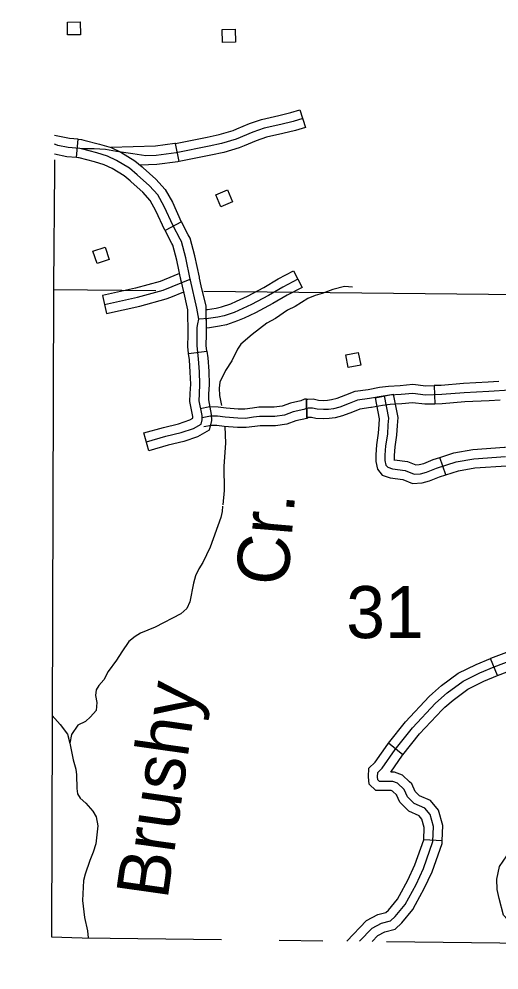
# Model space of a CAD drawing. Extents: x -19 to 366, y -4 to 359.
# Drawn here: x 133.386 to 134.124, y 192.02 to 193.481 of the extents above; entities that cross this region are included whole.
import ezdxf

# ---------------------------------------------------------------- set-up
doc = ezdxf.new("R2010")
doc.units = 0
for name, color, linetype in [('21', 7, 'Continuous'), ('R_Alt Surface', 7, 'Continuous'), ('R_Axis Annot', 7, 'Continuous'), ('R_ROW', 7, 'Continuous'), ('R_Temp Easement', 7, 'Continuous'), ('Sheet Fence', 7, 'Continuous'), ('T_Indications', 7, 'Continuous')]:
    doc.layers.add(name, color=color, linetype=linetype)

msp = doc.modelspace()

# ---------------------------------------------------------------- linework, layer by layer
at = {"layer": '21'}
for points in [[(133.4806, 193.4568), (133.4609, 193.4564), (133.4605, 193.4761), (133.4802, 193.4765)], [(133.7185, 193.4453), (133.6988, 193.4449), (133.6984, 193.4647), (133.7181, 193.4651)], [(133.7143, 193.2002), (133.6962, 193.1924), (133.6884, 193.2106), (133.7065, 193.2184)], [(133.4998, 193.1241), (133.5186, 193.1303), (133.5247, 193.1115), (133.506, 193.1054)], [(133.888, 192.9648), (133.9073, 192.9686), (133.9112, 192.9492), (133.8919, 192.9454)]]:
    msp.add_lwpolyline(points, close=True, dxfattribs=at)
at = {"layer": 'R_Alt Surface'}
for points in [[(133.4408, 193.2646), (133.4408, 193.2486), (133.439, 193.0715), (133.4389, 193.0652), (133.4362, 192.0707)], [(133.4362, 192.0707), (133.4831, 192.0693), (133.697, 192.0668)], [(133.786, 192.0657), (133.8529, 192.0649)], [(133.9509, 192.0638), (134.386, 192.0586), (134.4263, 192.0586), (135.372, 192.0471), (135.4008, 192.0467), (136.3634, 192.0352), (136.3927, 192.035), (137.3674, 192.0278), (137.3965, 192.0275), (137.874, 192.0242)]]:
    msp.add_lwpolyline(points, dxfattribs=at)
at = {"layer": 'R_Axis Annot'}
for points in [[(133.4389, 193.0652), (133.5965, 193.0636)], [(133.6703, 193.0628), (134.3989, 193.0554)]]:
    msp.add_lwpolyline(points, dxfattribs=at)
at = {"layer": 'R_ROW'}
for p, q in [((133.8178, 193.3416), (133.8264, 193.3145)), ((133.4746, 193.2681), (133.4771, 193.2964)), ((133.6323, 193.2619), (133.6268, 193.2898)), ((133.6356, 193.1692), (133.6105, 193.1558)), ((133.6105, 193.1558), (133.6105, 193.1558)), ((133.8079, 193.0939), (133.821, 193.0687)), ((133.6392, 193.0618), (133.6329, 193.0899)), ((133.5144, 193.0562), (133.5206, 193.0285)), ((133.6741, 193.0062), (133.6736, 193.0347)), ((133.6467, 192.9673), (133.6749, 192.9707)), ((134.0241, 192.9178), (134.025, 192.8894)), ((133.8285, 192.8687), (133.8276, 192.8971)), ((133.8276, 192.8971), (133.8285, 192.8687)), ((133.6532, 192.8692), (133.6532, 192.8692)), ((133.5857, 192.8177), (133.5779, 192.845))]:
    msp.add_line(p, q, dxfattribs=at)
for points in [[(133.721, 193.3123), (133.7403, 193.3204), (133.7588, 193.3266), (133.7853, 193.3329), (133.8037, 193.3371), (133.8178, 193.3416)], [(133.8221, 193.328), (133.8074, 193.3233), (133.7885, 193.3191), (133.7627, 193.313), (133.7454, 193.3071), (133.7197, 193.2963), (133.6971, 193.2898), (133.6782, 193.2855), (133.6276, 193.2755), (133.597, 193.2714), (133.5811, 193.2709), (133.5609, 193.274), (133.5359, 193.2775), (133.5188, 193.2807), (133.5018, 193.2813), (133.4822, 193.2813)], [(133.6268, 193.2898), (133.6752, 193.2994), (133.6936, 193.3035), (133.715, 193.3097), (133.721, 193.3123)], [(133.8264, 193.3145), (133.8111, 193.3096), (133.7917, 193.3052), (133.7666, 193.2993), (133.7504, 193.2939), (133.7321, 193.2861)], [(133.4771, 193.2964), (133.4635, 193.2975), (133.4409, 193.3021)], [(133.4771, 193.2964), (133.4822, 193.2959), (133.4857, 193.295), (133.5097, 193.2889), (133.5275, 193.2835), (133.5427, 193.2763), (133.5642, 193.2632), (133.5754, 193.2536)], [(133.4822, 193.2813), (133.4798, 193.2819), (133.4615, 193.2834), (133.4456, 193.2867), (133.4448, 193.2869), (133.4409, 193.2887)], [(133.6336, 193.1427), (133.6228, 193.163), (133.6092, 193.193), (133.5992, 193.2106), (133.5864, 193.2248), (133.5678, 193.2415), (133.5559, 193.2517), (133.536, 193.2638), (133.5223, 193.2702), (133.5058, 193.2753), (133.4822, 193.2813)], [(133.6268, 193.2898), (133.6253, 193.2895), (133.5958, 193.2856), (133.5274, 193.2835)], [(133.7321, 193.2861), (133.7245, 193.2829), (133.7007, 193.276), (133.6811, 193.2716), (133.6323, 193.2619)], [(133.4746, 193.2681), (133.4595, 193.2694), (133.4408, 193.2731)], [(133.5569, 193.2321), (133.5475, 193.2401), (133.5292, 193.2512), (133.5172, 193.2569), (133.502, 193.2616), (133.4788, 193.2675), (133.4774, 193.2678), (133.4746, 193.2681)], [(133.6323, 193.2619), (133.6299, 193.2615), (133.5981, 193.2572), (133.5721, 193.2564)], [(133.5754, 193.2536), (133.5771, 193.2521), (133.5964, 193.2348), (133.6108, 193.219), (133.6219, 193.1994), (133.6355, 193.1693), (133.6356, 193.1692)], [(133.6105, 193.1558), (133.61, 193.1567), (133.5965, 193.1865), (133.5876, 193.2022), (133.5763, 193.2147), (133.5584, 193.2308), (133.5569, 193.2321)], [(133.6662, 193.0708), (133.6634, 193.083), (133.6632, 193.0842), (133.6563, 193.1171), (133.6489, 193.1442), (133.6462, 193.1494), (133.6356, 193.1692)], [(133.6386, 193.0644), (133.6357, 193.0768), (133.6354, 193.0783), (133.6286, 193.1105), (133.6223, 193.1337), (133.6211, 193.136), (133.6105, 193.1558)], [(133.6493, 193.0812), (133.6424, 193.1138), (133.6356, 193.1389), (133.6336, 193.1427)], [(133.7202, 193.0474), (133.7371, 193.0552), (133.7624, 193.0685), (133.7844, 193.0816), (133.8079, 193.0939)], [(133.609, 193.0802), (133.6031, 193.0778), (133.565, 193.0676), (133.5144, 193.0562)], [(133.5175, 193.0424), (133.5684, 193.0538), (133.6076, 193.0643), (133.6493, 193.0812)], [(133.6329, 193.0899), (133.609, 193.0802)], [(133.6625, 193.0197), (133.6595, 193.0368), (133.6496, 193.0799), (133.6493, 193.0812)], [(133.8145, 193.0813), (133.7913, 193.0692), (133.7693, 193.0561), (133.7434, 193.0424), (133.7168, 193.0303), (133.7011, 193.025), (133.6916, 193.023), (133.6772, 193.0207), (133.6625, 193.0197)], [(133.6467, 192.9673), (133.6454, 192.9779), (133.6458, 192.9962), (133.6456, 193.034), (133.6386, 193.0644)], [(133.6749, 192.9707), (133.6739, 192.9794), (133.6742, 192.9962), (133.6735, 193.0396), (133.6662, 193.0708)], [(133.821, 193.0687), (133.7983, 193.0568), (133.7763, 193.0437), (133.7496, 193.0297), (133.732, 193.0216)], [(133.5206, 193.0285), (133.5718, 193.04), (133.6121, 193.0508), (133.6196, 193.0538)], [(133.6196, 193.0538), (133.6392, 193.0618)], [(133.6736, 193.0347), (133.6756, 193.0348), (133.689, 193.0369), (133.6974, 193.0388), (133.7116, 193.0435), (133.7202, 193.0474)], [(133.6675, 192.8681), (133.6674, 192.8717), (133.6631, 192.8946), (133.6632, 192.9049), (133.6641, 192.9198), (133.6635, 192.9391), (133.662, 192.9589), (133.6596, 192.9786), (133.66, 192.9962), (133.6598, 193.0042), (133.6597, 193.007), (133.6608, 193.0125), (133.6625, 193.0197)], [(133.732, 193.0216), (133.722, 193.017), (133.7049, 193.0113), (133.6942, 193.009), (133.6788, 193.0066), (133.6741, 193.0062)], [(133.6532, 192.8692), (133.6532, 192.8702), (133.6488, 192.8933), (133.649, 192.9054), (133.6499, 192.92), (133.6493, 192.9384), (133.6479, 192.9575), (133.6467, 192.9673)], [(133.6749, 192.9707), (133.6762, 192.9603), (133.6777, 192.9399), (133.6783, 192.9196), (133.6774, 192.9044), (133.6773, 192.8958), (133.6815, 192.8733), (133.6816, 192.87)], [(133.9227, 192.912), (133.9402, 192.9152), (133.9537, 192.917), (133.9719, 192.918), (133.9912, 192.9201), (134.0111, 192.9174), (134.0241, 192.9178)], [(134.1235, 192.924), (134.107, 192.923), (134.0691, 192.921), (134.0347, 192.9181), (134.0241, 192.9178)], [(134.1401, 192.9107), (134.1078, 192.9088), (134.0701, 192.9068), (134.0355, 192.9039), (134.0104, 192.9032), (133.991, 192.9058), (133.9731, 192.9039), (133.9551, 192.9029), (133.9424, 192.9011), (133.9245, 192.8979), (133.9061, 192.8956), (133.8932, 192.8902), (133.879, 192.8848), (133.8692, 192.8823), (133.8616, 192.8812), (133.854, 192.8809), (133.8441, 192.8815), (133.8368, 192.8831), (133.8305, 192.8829), (133.8278, 192.8828), (133.8235, 192.8809), (133.8075, 192.8773), (133.7941, 192.8724), (133.7794, 192.8701), (133.7677, 192.8702), (133.7555, 192.8703), (133.7466, 192.8692), (133.734, 192.8674), (133.7223, 192.8675), (133.7029, 192.8692), (133.6912, 192.8706), (133.6804, 192.8708), (133.6675, 192.8681)], [(133.8276, 192.8971), (133.8301, 192.8971), (133.8381, 192.8974), (133.846, 192.8956), (133.8542, 192.8951), (133.8603, 192.8953), (133.8664, 192.8962), (133.8747, 192.8984), (133.888, 192.9034), (133.9024, 192.9094), (133.9223, 192.9119), (133.9227, 192.912)], [(133.8276, 192.8971), (133.8246, 192.897), (133.819, 192.8945), (133.8034, 192.8909), (133.7906, 192.8862), (133.7783, 192.8844), (133.7678, 192.8844), (133.7546, 192.8845), (133.7447, 192.8832), (133.7331, 192.8816), (133.7302, 192.8817)], [(134.025, 192.8894), (134.0096, 192.889), (133.9908, 192.8915), (133.9742, 192.8897), (133.9564, 192.8887), (133.9446, 192.8871), (133.9278, 192.8841)], [(134.1252, 192.8956), (134.1086, 192.8946), (134.071, 192.8926), (134.0363, 192.8898), (134.025, 192.8894)], [(133.7302, 192.8817), (133.723, 192.8817), (133.7044, 192.8833), (133.6922, 192.8848), (133.6791, 192.885), (133.6646, 192.8821)], [(133.9278, 192.8841), (133.9267, 192.8839), (133.9098, 192.8817), (133.8985, 192.877), (133.8833, 192.8713), (133.872, 192.8684), (133.8628, 192.867), (133.8537, 192.8667), (133.8421, 192.8674), (133.8355, 192.8689), (133.831, 192.8687), (133.8285, 192.8687)], [(133.5779, 192.845), (133.608, 192.8536), (133.6314, 192.8592), (133.6486, 192.865), (133.6533, 192.8677), (133.6532, 192.8692)], [(133.5818, 192.8313), (133.6117, 192.8399), (133.6353, 192.8456), (133.6544, 192.852), (133.6659, 192.8586), (133.6675, 192.8654), (133.6675, 192.8681)], [(133.6816, 192.87), (133.6817, 192.8686), (133.6818, 192.864), (133.6784, 192.8494), (133.6603, 192.839), (133.6392, 192.8319), (133.6153, 192.8262), (133.5857, 192.8177)], [(133.8311, 192.8687), (133.8281, 192.8674), (133.8115, 192.8636), (133.7977, 192.8586), (133.7804, 192.8559), (133.7675, 192.856), (133.7564, 192.8561), (133.7485, 192.8551), (133.7349, 192.8532), (133.73, 192.8533)], [(133.73, 192.8533), (133.7217, 192.8533), (133.7015, 192.8551), (133.6903, 192.8565), (133.6818, 192.8566), (133.6703, 192.8542)]]:
    msp.add_lwpolyline(points, dxfattribs=at)
at = {"layer": 'R_Temp Easement'}
for points in [[(133.8983, 193.0691), (133.8861, 193.07), (133.8685, 193.0654), (133.852, 193.059), (133.841, 193.0562), (133.8298, 193.0518), (133.8104, 193.0393), (133.7984, 193.0337), (133.7801, 193.0208), (133.767, 193.0137), (133.7443, 192.9962), (133.7268, 192.9814), (133.722, 192.9738), (133.7133, 192.9558), (133.7034, 192.9411), (133.6947, 192.9228), (133.6934, 192.914), (133.694, 192.9026), (133.6965, 192.8898), (133.6973, 192.8873)], [(133.7023, 192.855), (133.7033, 192.8291), (133.7008, 192.7942), (133.7014, 192.7567), (133.6993, 192.7348), (133.6992, 192.7345)], [(133.699, 192.7325), (133.6983, 192.7242), (133.6962, 192.715), (133.6797, 192.6695), (133.6684, 192.6462), (133.6622, 192.6362), (133.6571, 192.6255), (133.6543, 192.6144), (133.6488, 192.5855), (133.6438, 192.5751), (133.6348, 192.567), (133.5955, 192.5469), (133.573, 192.5373), (133.5644, 192.5322), (133.5551, 192.5248), (133.5441, 192.509), (133.536, 192.496), (133.5231, 192.4786), (133.5166, 192.4656), (133.5088, 192.4571), (133.5048, 192.4502), (133.5038, 192.4415), (133.5059, 192.4309), (133.5047, 192.4187), (133.4962, 192.4087), (133.4884, 192.4017), (133.4764, 192.3962), (133.4668, 192.3815), (133.4641, 192.3682), (133.4691, 192.3429), (133.4732, 192.3286), (133.4745, 192.3199), (133.4749, 192.299), (133.4762, 192.2907), (133.4801, 192.2839), (133.489, 192.2761), (133.4994, 192.2642), (133.5049, 192.2552), (133.5071, 192.2412), (133.5042, 192.2138), (133.5003, 192.2009), (133.4949, 192.1882), (133.4877, 192.1672), (133.4853, 192.1573), (133.4836, 192.1269), (133.4868, 192.1004), (133.4913, 192.08)], [(133.4371, 192.4107), (133.4492, 192.3969), (133.4607, 192.3823), (133.4641, 192.3682)], [(133.4913, 192.08), (133.4926, 192.0692)]]:
    msp.add_lwpolyline(points, dxfattribs=at)
at = {"layer": 'Sheet Fence'}
for points in [[(139.4406, 1.5315), (139.2511, 10.1473), (139.0608, 18.7633), (138.8699, 27.3793), (138.6784, 35.9956), (138.4861, 44.6119), (138.2932, 53.2285), (138.0997, 61.8451), (137.9055, 70.4619), (137.7106, 79.0789), (137.5151, 87.6959), (137.319, 96.3132), (137.1221, 104.9306), (136.9247, 113.5481), (136.7265, 122.1658), (136.5278, 130.7836), (136.3283, 139.4016), (136.1282, 148.0197), (135.9275, 156.6379), (135.7261, 165.2564), (135.5241, 173.8749), (135.3214, 182.4936), (135.1181, 191.1125), (134.9141, 199.7315), (134.7095, 208.3506), (134.5043, 216.9699), (134.2984, 225.5894), (134.0919, 234.209), (133.8847, 242.8288), (133.6769, 251.4487), (133.4685, 260.0687), (133.2594, 268.6889), (133.0497, 277.3093), (132.8393, 285.9298), (132.6283, 294.5504), (132.4167, 303.1713), (132.2044, 311.7922), (131.9916, 320.4133), (131.778, 329.0346), (131.5639, 337.656), (131.3491, 346.2776)], [(0, 189.5162), (7.1121, 189.5206), (14.2243, 189.5339), (21.3364, 189.556), (28.4484, 189.5869), (35.5605, 189.6267), (42.6725, 189.6754), (49.7844, 189.7329), (56.8962, 189.7992), (64.0079, 189.8744), (71.1196, 189.9584), (78.2311, 190.0512), (85.3425, 190.1529), (92.4538, 190.2635), (99.5649, 190.3829), (106.6759, 190.5111), (113.7867, 190.6482), (120.8974, 190.7941), (128.0078, 190.9489), (135.1181, 191.1125), (142.2282, 191.2849), (149.338, 191.4662), (156.4476, 191.6563), (163.5569, 191.8553), (170.666, 192.0631), (177.7749, 192.2798), (184.8835, 192.5053), (191.9917, 192.7396), (199.0997, 192.9828), (206.2074, 193.2348), (213.3147, 193.4956), (220.4218, 193.7653), (227.5285, 194.0438), (234.6348, 194.3312), (241.7408, 194.6274), (248.8464, 194.9324), (255.9516, 195.2463), (263.0564, 195.569), (270.1608, 195.9005), (277.2648, 196.2409), (284.3683, 196.5901), (291.4715, 196.9481), (298.5741, 197.315), (305.6763, 197.6907), (312.7781, 198.0753), (319.8793, 198.4686), (326.9801, 198.8708), (334.0804, 199.2818), (341.1801, 199.7017)]]:
    msp.add_spline(points, degree=3, dxfattribs=at)
at = {"layer": 'T_Indications'}
for p, q in [((133.9332, 192.8992), (133.9611, 192.9044)), ((134.0418, 192.7805), (134.0329, 192.8075)), ((134.1213, 192.4723), (134.1104, 192.4986)), ((133.9759, 192.3506), (133.9536, 192.3682)), ((134.0364, 192.2186), (134.008, 192.2198))]:
    msp.add_line(p, q, dxfattribs=at)
for points in [[(133.9471, 192.9018), (133.9536, 192.8677), (133.9529, 192.8574), (133.952, 192.843), (133.9492, 192.8251), (133.9483, 192.8107), (133.9483, 192.8026), (133.9498, 192.7957), (133.9526, 192.7923), (133.9598, 192.7898), (133.9795, 192.7873), (133.9933, 192.7817), (134.003, 192.7823), (134.0123, 192.7848), (134.0274, 192.7907), (134.0577, 192.8007), (134.0849, 192.8054), (134.1336, 192.8089)], [(133.9611, 192.9044), (133.9679, 192.8686), (133.9671, 192.8565), (133.9661, 192.8414), (133.9633, 192.8236), (133.9625, 192.8103), (133.9625, 192.8027)], [(133.9332, 192.8992), (133.9393, 192.8668), (133.9388, 192.8582), (133.9379, 192.8445), (133.9351, 192.8267), (133.9341, 192.8112), (133.9341, 192.8027)], [(134.0329, 192.8075), (134.0542, 192.8146), (134.0832, 192.8195), (134.132, 192.823), (134.1334, 192.8232)], [(133.9341, 192.8027), (133.9341, 192.801), (133.9367, 192.7893), (133.9442, 192.7802), (133.9566, 192.7759), (133.9759, 192.7734), (133.9909, 192.7673), (134.0053, 192.7682), (134.0168, 192.7713), (134.0322, 192.7774), (134.0418, 192.7805)], [(133.9625, 192.8042), (133.9625, 192.8039), (133.9631, 192.8037), (133.9832, 192.8011), (133.9956, 192.796), (134.0007, 192.7964), (134.0079, 192.7983), (134.0225, 192.8041), (134.0329, 192.8075)], [(134.0418, 192.7805), (134.0611, 192.7869), (134.0866, 192.7913), (134.1353, 192.7947), (134.1381, 192.7952)], [(134.1104, 192.4986), (134.111, 192.4988), (134.1559, 192.516), (134.1922, 192.5295), (134.2061, 192.5333)], [(133.9092, 192.0643), (133.9286, 192.0844), (133.9428, 192.092), (133.957, 192.0957), (133.964, 192.1023), (133.9792, 192.1208), (133.9962, 192.1515), (134.0075, 192.1761), (134.0221, 192.2172), (134.0231, 192.2403), (134.0179, 192.2588), (134.0094, 192.2687), (133.9933, 192.2758), (133.9829, 192.2862), (133.9777, 192.2975), (133.9678, 192.307), (133.9603, 192.3098), (133.9461, 192.3098), (133.94, 192.3098), (133.9376, 192.3122), (133.9371, 192.3169), (133.9376, 192.3235), (133.9442, 192.3301), (133.964, 192.3585), (133.9906, 192.392), (134.0262, 192.4301), (134.044, 192.4458), (134.0684, 192.4636), (134.0942, 192.4765), (134.1162, 192.4856), (134.1609, 192.5027)], [(134.0215, 192.4449), (134.0351, 192.4569), (134.061, 192.4758), (134.0884, 192.4895), (134.1104, 192.4986)], [(134.1213, 192.4723), (134.1215, 192.4724), (134.1659, 192.4894), (134.2009, 192.5025), (134.2135, 192.5059)], [(134.0403, 192.4236), (134.0529, 192.4347), (134.0758, 192.4514), (134.1001, 192.4636), (134.1213, 192.4723)], [(133.9536, 192.3682), (133.9798, 192.4013), (134.0163, 192.4403), (134.0215, 192.4449)], [(133.9759, 192.3506), (134.0014, 192.3827), (134.0361, 192.4199), (134.0403, 192.4236)], [(133.9666, 192.2885), (133.9601, 192.2947), (133.9577, 192.2956), (133.9461, 192.2956), (133.9341, 192.2956), (133.924, 192.3057), (133.9229, 192.3167), (133.9238, 192.3298), (133.9333, 192.3393), (133.9526, 192.367), (133.9536, 192.3682)], [(133.9573, 192.324), (133.9754, 192.35), (133.9759, 192.3506)], [(133.9862, 192.3091), (133.9755, 192.3192), (133.9628, 192.324), (133.9573, 192.324)], [(134.0364, 192.2186), (134.0374, 192.242), (134.0307, 192.2656), (134.0181, 192.2804), (134.0015, 192.2877), (133.9948, 192.2944), (133.9895, 192.3059), (133.9862, 192.3091)], [(134.008, 192.2198), (134.0088, 192.2387), (134.0051, 192.2519), (134.0007, 192.257), (133.9852, 192.2639), (133.9711, 192.2779), (133.966, 192.2891), (133.9666, 192.2885)], [(133.9705, 192.1345), (133.9835, 192.1579), (133.9943, 192.1814), (134.008, 192.2199), (134.008, 192.2198)], [(133.9954, 192.1207), (134.0088, 192.1451), (134.0207, 192.1707), (134.0362, 192.2144), (134.0364, 192.2186)], [(134.1366, 192.0974), (134.1307, 192.1044), (134.124, 192.13), (134.1205, 192.1436), (134.1201, 192.1596), (134.1241, 192.1788), (134.1354, 192.1955), (134.1432, 192.2065)], [(133.8897, 192.0645), (133.92, 192.0959), (133.9375, 192.1053), (133.9499, 192.1085), (133.9537, 192.1121), (133.9674, 192.1288), (133.9705, 192.1345)], [(133.9287, 192.064), (133.9373, 192.0729), (133.948, 192.0787), (133.9641, 192.0829), (133.9744, 192.0926), (133.991, 192.1128), (133.9954, 192.1207)]]:
    msp.add_lwpolyline(points, dxfattribs=at)

# ---------------------------------------------------------------- texts
at = {"layer": 'R_Axis Annot'}
msp.add_text('31', height=0.08, dxfattribs=at).set_placement((133.8889, 192.5298))
at = {"layer": 'R_Temp Easement'}
for s, rotation, p in [('Cr.', 85.1502, (133.7986, 192.6087)), ('Brushy', 81.9425, (133.6143, 192.127))]:
    msp.add_text(s, height=0.08, rotation=rotation, dxfattribs=at).set_placement(p)

doc.saveas('drawing.dxf')
